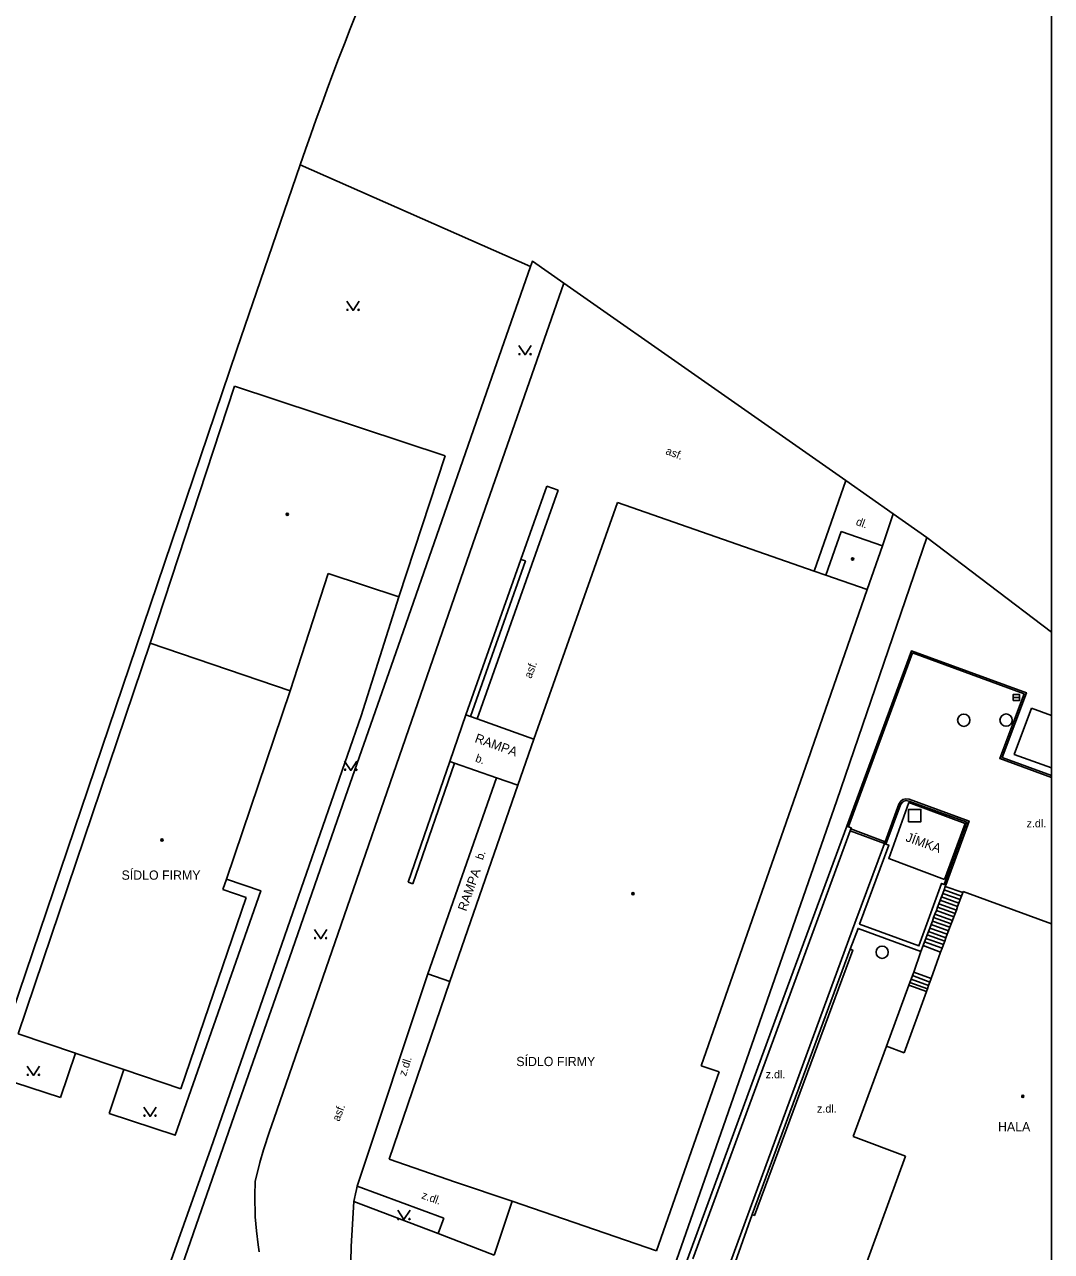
# Model space of a CAD drawing. Extents: x -596024 to -594475, y -1163820 to -1161957.
# Drawn here: x -594558.9 to -594475.5, y -1162250.9 to -1162151.3 of the extents above; entities that cross this region are included whole.
import ezdxf

# ---------------------------------------------------------------- set-up
doc = ezdxf.new("R2010")
doc.units = 0
for name, color, linetype in [('Level 10', 7, 'Continuous'), ('Level 11', 7, 'Continuous'), ('Level 24', 7, 'Continuous'), ('Level 26', 7, 'Continuous'), ('Level 27', 7, 'Continuous'), ('Level 36', 7, 'Continuous'), ('Level 39', 7, 'Continuous'), ('Level 40', 7, 'Continuous'), ('Level 41', 7, 'Continuous'), ('Level 5', 7, 'Continuous'), ('Level 6', 7, 'Continuous'), ('Level 7', 7, 'Continuous'), ('Vrstva 63', 7, 'Continuous')]:
    doc.layers.add(name, color=color, linetype=linetype)

msp = doc.modelspace()

# ---------------------------------------------------------------- linework, layer by layer
at = {"layer": 'Level 10'}
for points in [[(-594515.08, -1162172.33), (-594522.47, -1162193.49), (-594538.62, -1162240.19)], [(-594492.18, -1162188.36), (-594494.75, -1162195.71)], [(-594528.48, -1162197.8), (-594531.53, -1162207.45), (-594543.75, -1162242.57), (-594553.08, -1162268.85)], [(-594552.01, -1162239.73), (-594546.63, -1162241.5), (-594539.69, -1162221.66), (-594542.48, -1162220.71)], [(-594531.86, -1162245.65), (-594526.13, -1162228.39)], [(-594555.94, -1162238.45), (-594554.73, -1162234.84)], [(-594552.01, -1162239.73), (-594550.81, -1162236.18)], [(-594560.96, -1162236.82), (-594555.94, -1162238.45)], [(-594538.62, -1162240.19), (-594538.98, -1162241.19), (-594539.47, -1162242.7), (-594539.76, -1162243.72), (-594540.15, -1162245.26), (-594540.18, -1162246.41), (-594540.13, -1162248.13), (-594540.04, -1162249.27), (-594539.9, -1162250.41), (-594539.81, -1162250.98)], [(-594531.86, -1162245.65), (-594531.92, -1162245.9), (-594532, -1162246.26), (-594532.08, -1162246.63), (-594532.13, -1162246.88)], [(-594525.28, -1162249.49), (-594532.13, -1162246.88)], [(-594520.73, -1162251.23), (-594525.28, -1162249.49)]]:
    msp.add_lwpolyline(points, dxfattribs=at)
at = {"layer": 'Level 11'}
for p, q in [((-594485.59, -1162192.97), (-594475.47, -1162200.653)), ((-594477.09, -1162206.84), (-594475.47, -1162207.428))]:
    msp.add_line(p, q, dxfattribs=at)
for points in [[(-594489.2, -1162193.65), (-594488.32, -1162191.06)], [(-594475.47, -1162212.296), (-594479.48, -1162210.84), (-594477.51, -1162205.58), (-594486.85, -1162202.18), (-594492.08, -1162216.4)], [(-594492.08, -1162216.4), (-594491.95, -1162216.44), (-594486.76, -1162202.35), (-594477.7, -1162205.66), (-594479.67, -1162210.93), (-594475.47, -1162212.452)], [(-594524.33, -1162211.17), (-594523.04, -1162207.37)], [(-594523.04, -1162207.37), (-594522.66, -1162207.5)], [(-594522.66, -1162207.5), (-594522.1, -1162207.71)], [(-594475.47, -1162211.678), (-594478.49, -1162210.58), (-594477.09, -1162206.84)], [(-594522.1, -1162207.71), (-594517.5, -1162209.35)], [(-594523.95, -1162211.3), (-594524.33, -1162211.17)], [(-594520.53, -1162212.49), (-594523.95, -1162211.3)], [(-594526.13, -1162228.39), (-594520.53, -1162212.49)], [(-594518.81, -1162213.09), (-594520.53, -1162212.49)], [(-594488.98, -1162217.69), (-594487.86, -1162214.62), (-594487.71, -1162214.38), (-594487.53, -1162214.25), (-594487.29, -1162214.19), (-594487.03, -1162214.23), (-594482.16, -1162216), (-594484.05, -1162221.2)], [(-594484.18, -1162221.15), (-594482.34, -1162216.1), (-594487.05, -1162214.38), (-594487.27, -1162214.34), (-594487.45, -1162214.38), (-594487.6, -1162214.48), (-594487.72, -1162214.67), (-594488.91, -1162217.87)], [(-594484.15, -1162220.73), (-594488.68, -1162219.04), (-594487.06, -1162214.49), (-594482.47, -1162216.19), (-594484.15, -1162220.73)], [(-594506.31, -1162255.02), (-594497.74, -1162231.74), (-594492.08, -1162216.4)], [(-594492.08, -1162216.4), (-594491.73, -1162216.56), (-594491.76, -1162216.64)], [(-594491.81, -1162216.78), (-594497.37, -1162231.89), (-594504.6, -1162251.54)], [(-594491.76, -1162216.64), (-594491.81, -1162216.78)], [(-594489.03, -1162217.83), (-594491.43, -1162224.29), (-594501.82, -1162252.55)], [(-594488.91, -1162217.87), (-594488.68, -1162217.95), (-594491.05, -1162224.36), (-594486.24, -1162226.14), (-594484.4, -1162221.06), (-594484.18, -1162221.15)], [(-594489.03, -1162217.83), (-594488.98, -1162217.69)], [(-594489.03, -1162217.83), (-594488.91, -1162217.87)], [(-594484.09, -1162221.31), (-594484.19, -1162221.59)], [(-594484.05, -1162221.2), (-594484.18, -1162221.15)], [(-594484.05, -1162221.2), (-594484.09, -1162221.31)], [(-594482.67, -1162221.81), (-594484.09, -1162221.31)], [(-594484.51, -1162222.43), (-594484.62, -1162222.71)], [(-594484.41, -1162222.15), (-594484.51, -1162222.43)], [(-594484.51, -1162222.43), (-594483.09, -1162222.94)], [(-594484.3, -1162221.87), (-594484.41, -1162222.15)], [(-594484.41, -1162222.15), (-594482.98, -1162222.65)], [(-594484.19, -1162221.59), (-594484.3, -1162221.87)], [(-594484.3, -1162221.87), (-594482.88, -1162222.37)], [(-594484.19, -1162221.59), (-594482.77, -1162222.09)], [(-594484.93, -1162223.56), (-594485.04, -1162223.84)], [(-594484.82, -1162223.27), (-594484.93, -1162223.56)], [(-594484.93, -1162223.56), (-594483.51, -1162224.06)], [(-594484.72, -1162222.99), (-594484.82, -1162223.27)], [(-594484.82, -1162223.27), (-594483.4, -1162223.78)], [(-594484.62, -1162222.71), (-594484.72, -1162222.99)], [(-594484.72, -1162222.99), (-594483.3, -1162223.5)], [(-594484.62, -1162222.71), (-594483.19, -1162223.22)], [(-594485.25, -1162224.4), (-594485.35, -1162224.68)], [(-594485.14, -1162224.12), (-594485.25, -1162224.4)], [(-594485.25, -1162224.4), (-594483.82, -1162224.9)], [(-594485.04, -1162223.84), (-594485.14, -1162224.12)], [(-594485.14, -1162224.12), (-594483.72, -1162224.62)], [(-594485.04, -1162223.84), (-594483.61, -1162224.34)], [(-594491.81, -1162226.4), (-594491.18, -1162224.71), (-594486.07, -1162226.6)], [(-594485.67, -1162225.52), (-594485.77, -1162225.8)], [(-594485.56, -1162225.24), (-594485.67, -1162225.52)], [(-594485.67, -1162225.52), (-594484.25, -1162226.03)], [(-594485.46, -1162224.96), (-594485.56, -1162225.24)], [(-594485.56, -1162225.24), (-594484.14, -1162225.75)], [(-594485.35, -1162224.68), (-594485.46, -1162224.96)], [(-594485.46, -1162224.96), (-594484.04, -1162225.47)], [(-594485.35, -1162224.68), (-594483.93, -1162225.18)], [(-594491.81, -1162226.4), (-594491.61, -1162226.47), (-594499.59, -1162248.02), (-594499.78, -1162247.95)], [(-594499.78, -1162247.95), (-594491.81, -1162226.4)], [(-594485.89, -1162226.11), (-594486.07, -1162226.6)], [(-594485.77, -1162225.8), (-594485.89, -1162226.11)], [(-594484.48, -1162226.64), (-594485.89, -1162226.11)], [(-594485.77, -1162225.8), (-594484.35, -1162226.31)], [(-594486.07, -1162226.6), (-594486.65, -1162228.26)], [(-594524.33, -1162229.01), (-594526.13, -1162228.39)], [(-594486.76, -1162228.54), (-594486.86, -1162228.82)], [(-594486.65, -1162228.26), (-594486.76, -1162228.54)], [(-594486.76, -1162228.54), (-594485.35, -1162229.07)], [(-594486.65, -1162228.26), (-594485.24, -1162228.78)], [(-594487.05, -1162229.33), (-594488.87, -1162234.26)], [(-594486.97, -1162229.1), (-594487.05, -1162229.33)], [(-594487.05, -1162229.33), (-594485.62, -1162229.83)], [(-594486.86, -1162228.82), (-594486.97, -1162229.1)], [(-594486.97, -1162229.1), (-594485.55, -1162229.63)], [(-594486.86, -1162228.82), (-594485.45, -1162229.35)], [(-594531.86, -1162245.65), (-594524.83, -1162248.23)], [(-594532.13, -1162246.88), (-594532.24, -1162248.72), (-594532.33, -1162250.55), (-594532.42, -1162254.23), (-594532.42, -1162256.07), (-594532.39, -1162257.91), (-594532.25, -1162261.59), (-594532.13, -1162263.43), (-594531.99, -1162265.26), (-594531.91, -1162265.94)], [(-594520.73, -1162251.23), (-594519.27, -1162246.86)], [(-594524.83, -1162248.23), (-594525.28, -1162249.49)], [(-594501.45, -1162252.68), (-594499.78, -1162247.95)]]:
    msp.add_lwpolyline(points, dxfattribs=at)
msp.add_arc((-594255.517, -1162260.042), 297.354, 152.84283, 160.89335, dxfattribs=at)
at = {"layer": 'Level 24'}
for points in [[(-594491.81, -1162216.78), (-594489.03, -1162217.83)], [(-594491.76, -1162216.64), (-594488.98, -1162217.69)]]:
    msp.add_lwpolyline(points, dxfattribs=at)
at = {"layer": 'Level 26'}
msp.add_lwpolyline([(-594487.07, -1162216.05), (-594486.07, -1162216.05), (-594486.07, -1162215.05), (-594487.07, -1162215.05)], close=True, dxfattribs=at)
at = {"layer": 'Level 27'}
msp.add_line((-594478.57, -1162205.96), (-594478.07, -1162205.96), dxfattribs=at)
msp.add_lwpolyline([(-594478.57, -1162206.21), (-594478.07, -1162206.21), (-594478.07, -1162205.71), (-594478.57, -1162205.71)], close=True, dxfattribs=at)
for centre in [(-594482.59, -1162207.81), (-594479.15, -1162207.8), (-594489.22, -1162226.65)]:
    msp.add_circle(centre, 0.5, dxfattribs=at)
at = {"layer": 'Level 36'}
for points in [[(-594532.69, -1162173.79), (-594532.19, -1162174.54), (-594531.69, -1162173.79)], [(-594518.72, -1162177.39), (-594518.22, -1162178.14), (-594517.72, -1162177.39)], [(-594532.88, -1162211.13), (-594532.38, -1162211.88), (-594531.88, -1162211.13)], [(-594535.32, -1162224.8), (-594534.82, -1162225.55), (-594534.32, -1162224.8)], [(-594558.65, -1162235.9), (-594558.15, -1162236.65), (-594557.65, -1162235.9)], [(-594549.18, -1162239.22), (-594548.68, -1162239.97), (-594548.18, -1162239.22)], [(-594528.56, -1162247.6), (-594528.06, -1162248.35), (-594527.56, -1162247.6)]]:
    msp.add_lwpolyline(points, dxfattribs=at)
for centre in [(-594532.64, -1162174.49), (-594531.741, -1162174.49), (-594518.67, -1162178.09), (-594517.771, -1162178.09), (-594532.83, -1162211.83), (-594531.931, -1162211.83), (-594535.27, -1162225.5), (-594534.371, -1162225.5), (-594558.6, -1162236.6), (-594557.701, -1162236.6), (-594549.13, -1162239.92), (-594548.231, -1162239.92), (-594528.51, -1162248.3), (-594527.611, -1162248.3)]:
    msp.add_circle(centre, 0.05, dxfattribs=at)
at = {"layer": 'Level 39'}
for centre, radius in [((-594537.53, -1162191.09), 0.09), ((-594537.53, -1162191.09), 0.0398), ((-594491.62, -1162194.73), 0.09), ((-594491.62, -1162194.73), 0.0398), ((-594547.71, -1162217.53), 0.09), ((-594547.71, -1162217.53), 0.0398), ((-594509.46, -1162221.9), 0.09), ((-594509.46, -1162221.9), 0.0398), ((-594477.8, -1162238.35), 0.09), ((-594477.8, -1162238.35), 0.0398)]:
    msp.add_circle(centre, radius, dxfattribs=at)
at = {"layer": 'Level 5'}
msp.add_line((-594482.63, -1162221.71), (-594475.47, -1162224.331), dxfattribs=at)
for points in [[(-594548.66, -1162201.56), (-594541.82, -1162180.68)], [(-594541.82, -1162180.68), (-594524.7, -1162186.34)], [(-594524.7, -1162186.34), (-594528.48, -1162197.8)], [(-594517.5, -1162209.35), (-594510.72, -1162190.13)], [(-594510.72, -1162190.13), (-594494.75, -1162195.71)], [(-594493.79, -1162196.04), (-594492.56, -1162192.49)], [(-594492.56, -1162192.49), (-594489.2, -1162193.65)], [(-594489.2, -1162193.65), (-594490.43, -1162197.21)], [(-594534.21, -1162195.91), (-594537.29, -1162205.42)], [(-594528.48, -1162197.8), (-594534.21, -1162195.91)], [(-594494.75, -1162195.71), (-594493.79, -1162196.04)], [(-594490.43, -1162197.21), (-594493.79, -1162196.04)], [(-594490.43, -1162197.21), (-594494.95, -1162210.21)], [(-594559.4, -1162233.27), (-594548.66, -1162201.56)], [(-594548.66, -1162201.56), (-594537.29, -1162205.42)], [(-594542.48, -1162220.71), (-594537.29, -1162205.42)], [(-594518.81, -1162213.09), (-594517.5, -1162209.35)], [(-594495.03, -1162210.45), (-594503.91, -1162235.86)], [(-594494.95, -1162210.21), (-594495.03, -1162210.45)], [(-594524.33, -1162229.01), (-594518.81, -1162213.09)], [(-594542.77, -1162221.56), (-594542.48, -1162220.71)], [(-594542.77, -1162221.56), (-594540.88, -1162222.21)], [(-594546.17, -1162237.73), (-594540.88, -1162222.21)], [(-594482.98, -1162222.65), (-594482.88, -1162222.37)], [(-594482.88, -1162222.37), (-594482.77, -1162222.09)], [(-594482.77, -1162222.09), (-594482.67, -1162221.81)], [(-594482.67, -1162221.81), (-594482.63, -1162221.71)], [(-594483.4, -1162223.78), (-594483.3, -1162223.5)], [(-594483.3, -1162223.5), (-594483.19, -1162223.22)], [(-594483.19, -1162223.22), (-594483.09, -1162222.94)], [(-594483.09, -1162222.94), (-594482.98, -1162222.65)], [(-594483.72, -1162224.62), (-594483.61, -1162224.34)], [(-594483.61, -1162224.34), (-594483.51, -1162224.06)], [(-594483.51, -1162224.06), (-594483.4, -1162223.78)], [(-594484.14, -1162225.75), (-594484.04, -1162225.47)], [(-594484.04, -1162225.47), (-594483.93, -1162225.18)], [(-594483.93, -1162225.18), (-594483.82, -1162224.9)], [(-594483.82, -1162224.9), (-594483.72, -1162224.62)], [(-594484.48, -1162226.64), (-594484.35, -1162226.31)], [(-594484.35, -1162226.31), (-594484.25, -1162226.03)], [(-594484.25, -1162226.03), (-594484.14, -1162225.75)], [(-594485.24, -1162228.78), (-594484.48, -1162226.64)], [(-594529.27, -1162243.45), (-594524.33, -1162229.01)], [(-594485.55, -1162229.63), (-594485.45, -1162229.35)], [(-594485.45, -1162229.35), (-594485.35, -1162229.07)], [(-594485.35, -1162229.07), (-594485.24, -1162228.78)], [(-594487.43, -1162234.82), (-594485.62, -1162229.83)], [(-594485.62, -1162229.83), (-594485.55, -1162229.63)], [(-594559.4, -1162233.27), (-594554.73, -1162234.84)], [(-594491.58, -1162241.61), (-594488.87, -1162234.26)], [(-594488.87, -1162234.26), (-594487.43, -1162234.82)], [(-594554.73, -1162234.84), (-594554.68, -1162234.86)], [(-594554.68, -1162234.86), (-594550.9, -1162236.15)], [(-594550.9, -1162236.15), (-594550.81, -1162236.18)], [(-594550.81, -1162236.18), (-594546.17, -1162237.73)], [(-594502.47, -1162236.37), (-594507.54, -1162250.9)], [(-594503.91, -1162235.86), (-594502.47, -1162236.37)], [(-594487.32, -1162243.21), (-594491.58, -1162241.61)], [(-594523.88, -1162245.32), (-594529.27, -1162243.45)], [(-594492.11, -1162256.32), (-594487.32, -1162243.21)], [(-594519.27, -1162246.86), (-594523.88, -1162245.32)], [(-594507.54, -1162250.9), (-594519.27, -1162246.86)]]:
    msp.add_lwpolyline(points, dxfattribs=at)
at = {"layer": 'Level 6'}
msp.add_lwpolyline([(-594554.68, -1162234.86), (-594550.9, -1162236.15)], dxfattribs=at)
at = {"layer": 'Level 7'}
for points in [[(-594548.11, -1162196.83), (-594541.62, -1162177.72), (-594536.49, -1162162.71)], [(-594536.49, -1162162.71), (-594517.77, -1162170.97)], [(-594517.77, -1162170.97), (-594517.62, -1162170.55), (-594515.08, -1162172.33)], [(-594553.22, -1162272.58), (-594547.15, -1162255.2), (-594541.62, -1162239.3), (-594537.34, -1162227.09), (-594532.8, -1162214), (-594528.53, -1162201.79), (-594524.76, -1162190.99), (-594520.91, -1162179.95), (-594517.77, -1162170.97)], [(-594515.08, -1162172.33), (-594492.18, -1162188.36)], [(-594492.18, -1162188.36), (-594488.32, -1162191.06)], [(-594515.52, -1162189.13), (-594522.1, -1162207.71)], [(-594516.44, -1162188.8), (-594518.57, -1162194.75)], [(-594515.52, -1162189.13), (-594516.44, -1162188.8)], [(-594488.32, -1162191.06), (-594485.59, -1162192.97)], [(-594485.59, -1162192.97), (-594492.91, -1162214.34), (-594501.91, -1162240.21), (-594510.1, -1162263.56)], [(-594518.57, -1162194.75), (-594523.04, -1162207.37)], [(-594518.19, -1162194.88), (-594522.66, -1162207.5)], [(-594518.19, -1162194.88), (-594518.57, -1162194.75)], [(-594571.14, -1162264.73), (-594548.11, -1162196.83)], [(-594527.71, -1162220.97), (-594524.33, -1162211.17)], [(-594527.33, -1162221.1), (-594523.95, -1162211.3)], [(-594527.33, -1162221.1), (-594527.71, -1162220.97)]]:
    msp.add_lwpolyline(points, dxfattribs=at)
at = {"layer": 'Vrstva 63'}
msp.add_lwpolyline([(-594475.47, -1163820.23), (-596024.42, -1163820.23), (-596024.42, -1161956.88), (-594475.47, -1161956.88)], close=True, dxfattribs=at)

# ---------------------------------------------------------------- texts
at = {"layer": 'Level 40'}
for s, rotation, p in [('asf.', 339.37, (-594506.86, -1162186.19)), ('dl.', 340.23, (-594491.4, -1162191.94)), ('asf.', 69.17, (-594517.72, -1162204.47)), ('b.', 340.33, (-594522.31, -1162211.15)), ('b.', 70.6, (-594521.65, -1162219.2)), ('z.dl.', 72.28, (-594527.89, -1162236.75)), ('asf.', 69.17, (-594533.31, -1162240.43)), ('z.dl.', 340.23, (-594526.68, -1162246.62))]:
    msp.add_text(s, height=0.65, rotation=rotation, dxfattribs=at).set_placement(p)
for p in [(-594477.49, -1162216.51), (-594498.68, -1162236.88), (-594494.51, -1162239.67)]:
    msp.add_text('z.dl.', height=0.65, dxfattribs=at).set_placement(p)
at = {"layer": 'Level 41'}
for s, rotation, p in [('RAMPA ', 340.33, (-594522.36, -1162209.57)), ('JÍMKA ', 340.33, (-594487.37, -1162217.61)), ('RAMPA ', 70.6, (-594523, -1162223.37))]:
    msp.add_text(s, height=0.75, rotation=rotation, dxfattribs=at).set_placement(p)
for s, p in [('SÍDLO FIRMY', (-594550.99, -1162220.76)), ('SÍDLO FIRMY', (-594518.93, -1162235.89)), ('HALA', (-594479.81, -1162241.19))]:
    msp.add_text(s, height=0.75, dxfattribs=at).set_placement(p)

doc.saveas('drawing.dxf')
